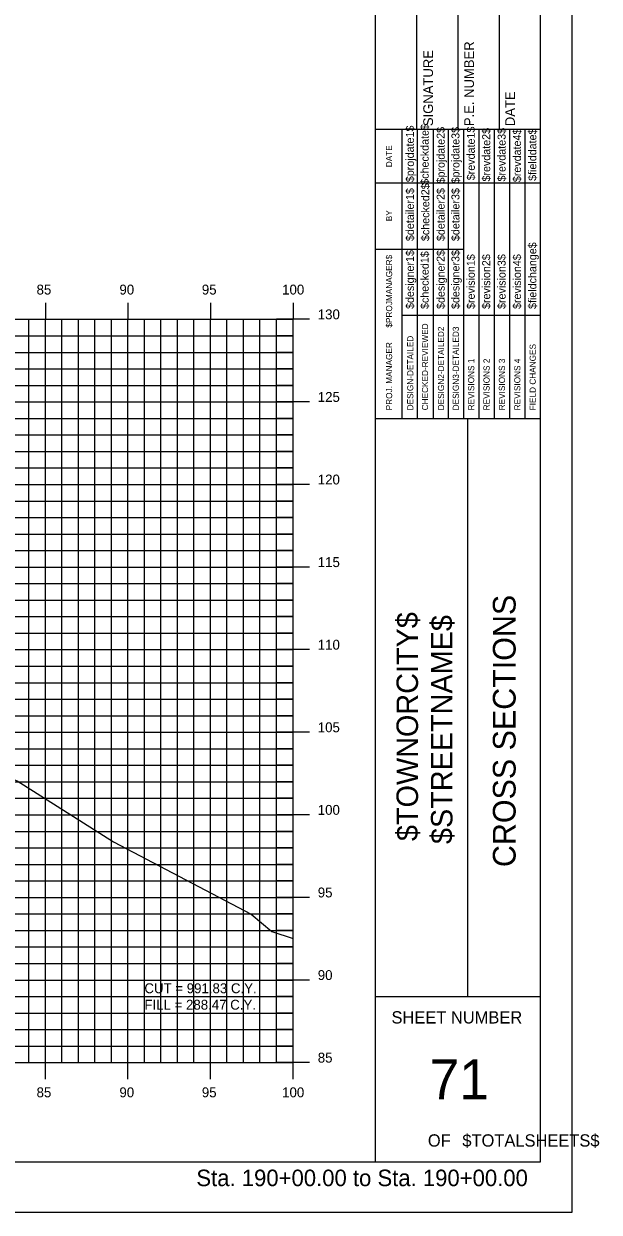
# Model space of a CAD drawing. Extents: x 850598 to 870284, y 366541 to 366651.
# Drawn here: x 861822.4 to 861857.3, y 366541.2 to 366613.1 of the extents above; entities that cross this region are included whole.
import ezdxf

# ---------------------------------------------------------------- set-up
doc = ezdxf.new("R2010")
doc.units = 0
for name, color, linetype in [('BORDER', 7, 'Continuous'), ('D_Text_Standard', 7, 'Continuous'), ('H_V ANNOTATION', 7, 'Continuous'), ('HIGHWAY_TITLE', 7, 'Continuous'), ('MAJOR', 7, 'Continuous'), ('MINOR', 7, 'Continuous'), ('PLOT BOUNDARY', 7, 'Continuous'), ('S_Roadway_Centerline', 7, 'Continuous')]:
    doc.layers.add(name, color=color, linetype=linetype)

msp = doc.modelspace()

# ---------------------------------------------------------------- linework, layer by layer
at = {"layer": 'BORDER'}
for p, q in [((861843.724, 366544.225), (861843.724, 366649.225)), ((861853.724, 366544.225), (861853.724, 366649.225)), ((861846.224, 366606.728), (861846.224, 366615.376)), ((861848.724, 366606.728), (861848.724, 366615.376)), ((861851.224, 366606.728), (861851.224, 366615.376)), ((861843.724, 366606.728), (861853.724, 366606.728)), ((861843.724, 366589.228), (861853.724, 366589.228)), ((861849.315, 366554.228), (861849.315, 366589.228)), ((861843.724, 366554.228), (861853.724, 366554.228)), ((861693.724, 366544.225), (861853.724, 366544.225))]:
    msp.add_line(p, q, dxfattribs=at)
for points in [[(861845.339, 366603.478), (861845.339, 366606.728)], [(861846.272, 366589.231), (861846.272, 366606.728)], [(861847.204, 366606.728), (861847.204, 366589.231)], [(861848.135, 366589.231), (861848.135, 366606.728)], [(861849.067, 366589.231), (861849.067, 366606.728)], [(861849.999, 366589.231), (861849.999, 366606.728)], [(861850.93, 366589.231), (861850.93, 366606.728)], [(861851.862, 366589.231), (861851.862, 366606.728)], [(861852.794, 366589.231), (861852.794, 366606.728)], [(861845.34, 366589.231), (861845.34, 366606.022)], [(861843.724, 366603.478), (861853.724, 366603.478)], [(861843.724, 366599.478), (861845.34, 366599.478)], [(861845.339, 366599.478), (861849.066, 366599.478)], [(861845.339, 366595.478), (861853.724, 366595.478)]]:
    msp.add_lwpolyline(points, dxfattribs=at)
at = {"layer": 'MAJOR'}
for p, q in [((861823.724, 366596.227), (861823.724, 366595.225)), ((861823.724, 366596.227), (861823.724, 366595.225)), ((861828.724, 366596.227), (861828.724, 366595.225)), ((861828.724, 366596.227), (861828.724, 366595.225)), ((861833.724, 366596.227), (861833.724, 366595.225)), ((861833.724, 366596.227), (861833.724, 366595.225)), ((861838.724, 366596.227), (861838.724, 366595.225)), ((861838.724, 366596.227), (861838.724, 366595.225)), ((861698.724, 366595.225), (861838.724, 366595.225)), ((861698.724, 366595.225), (861838.724, 366595.225)), ((861698.724, 366595.225), (861838.724, 366595.225)), ((861698.724, 366595.225), (861838.724, 366595.225)), ((861823.724, 366550.225), (861823.724, 366595.225)), ((861823.724, 366550.225), (861823.724, 366595.225)), ((861828.724, 366550.225), (861828.724, 366595.225)), ((861828.724, 366550.225), (861828.724, 366595.225)), ((861833.724, 366550.225), (861833.724, 366595.225)), ((861833.724, 366550.225), (861833.724, 366595.225)), ((861839.726, 366595.225), (861837.722, 366595.225)), ((861839.726, 366595.225), (861837.722, 366595.225)), ((861838.724, 366550.225), (861838.724, 366595.225)), ((861838.724, 366550.225), (861838.724, 366595.225)), ((861838.724, 366550.225), (861838.724, 366595.225)), ((861838.724, 366550.225), (861838.724, 366595.225)), ((861698.724, 366590.225), (861838.724, 366590.225)), ((861698.724, 366590.225), (861838.724, 366590.225)), ((861839.726, 366590.225), (861837.722, 366590.225)), ((861839.726, 366590.225), (861837.722, 366590.225)), ((861698.724, 366585.225), (861838.724, 366585.225)), ((861698.724, 366585.225), (861838.724, 366585.225)), ((861839.726, 366585.225), (861837.722, 366585.225)), ((861839.726, 366585.225), (861837.722, 366585.225)), ((861698.724, 366580.225), (861838.724, 366580.225)), ((861698.724, 366580.225), (861838.724, 366580.225)), ((861839.726, 366580.225), (861837.722, 366580.225)), ((861839.726, 366580.225), (861837.722, 366580.225)), ((861698.724, 366575.225), (861838.724, 366575.225)), ((861698.724, 366575.225), (861838.724, 366575.225)), ((861839.726, 366575.225), (861837.722, 366575.225)), ((861839.726, 366575.225), (861837.722, 366575.225)), ((861698.724, 366570.225), (861838.724, 366570.225)), ((861698.724, 366570.225), (861838.724, 366570.225)), ((861839.726, 366570.225), (861837.722, 366570.225)), ((861839.726, 366570.225), (861837.722, 366570.225)), ((861698.724, 366565.225), (861838.724, 366565.225)), ((861698.724, 366565.225), (861838.724, 366565.225)), ((861839.726, 366565.225), (861837.722, 366565.225)), ((861839.726, 366565.225), (861837.722, 366565.225)), ((861698.724, 366560.225), (861838.724, 366560.225)), ((861698.724, 366560.225), (861838.724, 366560.225)), ((861839.726, 366560.225), (861837.722, 366560.225)), ((861839.726, 366560.225), (861837.722, 366560.225)), ((861698.724, 366555.225), (861838.724, 366555.225)), ((861698.724, 366555.225), (861838.724, 366555.225)), ((861839.726, 366555.225), (861837.722, 366555.225)), ((861839.726, 366555.225), (861837.722, 366555.225)), ((861698.724, 366550.225), (861838.724, 366550.225)), ((861698.724, 366550.225), (861838.724, 366550.225)), ((861698.724, 366550.225), (861838.724, 366550.225)), ((861698.724, 366550.225), (861838.724, 366550.225)), ((861823.724, 366549.223), (861823.724, 366550.225)), ((861823.724, 366549.223), (861823.724, 366550.225)), ((861828.724, 366549.223), (861828.724, 366550.225)), ((861828.724, 366549.223), (861828.724, 366550.225)), ((861833.724, 366549.223), (861833.724, 366550.225)), ((861833.724, 366549.223), (861833.724, 366550.225)), ((861839.726, 366550.225), (861837.722, 366550.225)), ((861839.726, 366550.225), (861837.722, 366550.225)), ((861838.724, 366549.223), (861838.724, 366550.225)), ((861838.724, 366549.223), (861838.724, 366550.225))]:
    msp.add_line(p, q, dxfattribs=at)
at = {"layer": 'MINOR'}
for p, q in [((861822.724, 366550.225), (861822.724, 366595.225)), ((861822.724, 366550.225), (861822.724, 366595.225)), ((861824.724, 366550.225), (861824.724, 366595.225)), ((861824.724, 366550.225), (861824.724, 366595.225)), ((861825.724, 366550.225), (861825.724, 366595.225)), ((861825.724, 366550.225), (861825.724, 366595.225)), ((861826.724, 366550.225), (861826.724, 366595.225)), ((861826.724, 366550.225), (861826.724, 366595.225)), ((861827.724, 366550.225), (861827.724, 366595.225)), ((861827.724, 366550.225), (861827.724, 366595.225)), ((861829.724, 366550.225), (861829.724, 366595.225)), ((861829.724, 366550.225), (861829.724, 366595.225)), ((861830.724, 366550.225), (861830.724, 366595.225)), ((861830.724, 366550.225), (861830.724, 366595.225)), ((861831.724, 366550.225), (861831.724, 366595.225)), ((861831.724, 366550.225), (861831.724, 366595.225)), ((861832.724, 366550.225), (861832.724, 366595.225)), ((861832.724, 366550.225), (861832.724, 366595.225)), ((861834.724, 366550.225), (861834.724, 366595.225)), ((861834.724, 366550.225), (861834.724, 366595.225)), ((861835.724, 366550.225), (861835.724, 366595.225)), ((861835.724, 366550.225), (861835.724, 366595.225)), ((861836.724, 366550.225), (861836.724, 366595.225)), ((861836.724, 366550.225), (861836.724, 366595.225)), ((861837.724, 366550.225), (861837.724, 366595.225)), ((861837.724, 366550.225), (861837.724, 366595.225)), ((861698.724, 366594.225), (861838.724, 366594.225)), ((861698.724, 366594.225), (861838.724, 366594.225)), ((861838.724, 366594.225), (861837.722, 366594.225)), ((861838.724, 366594.225), (861837.722, 366594.225)), ((861698.724, 366593.225), (861838.724, 366593.225)), ((861698.724, 366593.225), (861838.724, 366593.225)), ((861838.724, 366593.225), (861837.722, 366593.225)), ((861838.724, 366593.225), (861837.722, 366593.225)), ((861698.724, 366592.225), (861838.724, 366592.225)), ((861698.724, 366592.225), (861838.724, 366592.225)), ((861838.724, 366592.225), (861837.722, 366592.225)), ((861838.724, 366592.225), (861837.722, 366592.225)), ((861698.724, 366591.225), (861838.724, 366591.225)), ((861698.724, 366591.225), (861838.724, 366591.225)), ((861838.724, 366591.225), (861837.722, 366591.225)), ((861838.724, 366591.225), (861837.722, 366591.225)), ((861698.724, 366589.225), (861838.724, 366589.225)), ((861698.724, 366589.225), (861838.724, 366589.225)), ((861838.724, 366589.225), (861837.722, 366589.225)), ((861838.724, 366589.225), (861837.722, 366589.225)), ((861698.724, 366588.225), (861838.724, 366588.225)), ((861698.724, 366588.225), (861838.724, 366588.225)), ((861838.724, 366588.225), (861837.722, 366588.225)), ((861838.724, 366588.225), (861837.722, 366588.225)), ((861698.724, 366587.225), (861838.724, 366587.225)), ((861698.724, 366587.225), (861838.724, 366587.225)), ((861838.724, 366587.225), (861837.722, 366587.225)), ((861838.724, 366587.225), (861837.722, 366587.225)), ((861698.724, 366586.225), (861838.724, 366586.225)), ((861698.724, 366586.225), (861838.724, 366586.225)), ((861838.724, 366586.225), (861837.722, 366586.225)), ((861838.724, 366586.225), (861837.722, 366586.225)), ((861698.724, 366584.225), (861838.724, 366584.225)), ((861698.724, 366584.225), (861838.724, 366584.225)), ((861838.724, 366584.225), (861837.722, 366584.225)), ((861838.724, 366584.225), (861837.722, 366584.225)), ((861698.724, 366583.225), (861838.724, 366583.225)), ((861698.724, 366583.225), (861838.724, 366583.225)), ((861838.724, 366583.225), (861837.722, 366583.225)), ((861838.724, 366583.225), (861837.722, 366583.225)), ((861698.724, 366582.225), (861838.724, 366582.225)), ((861698.724, 366582.225), (861838.724, 366582.225)), ((861838.724, 366582.225), (861837.722, 366582.225)), ((861838.724, 366582.225), (861837.722, 366582.225)), ((861698.724, 366581.225), (861838.724, 366581.225)), ((861698.724, 366581.225), (861838.724, 366581.225)), ((861838.724, 366581.225), (861837.722, 366581.225)), ((861838.724, 366581.225), (861837.722, 366581.225)), ((861698.724, 366579.225), (861838.724, 366579.225)), ((861698.724, 366579.225), (861838.724, 366579.225)), ((861838.724, 366579.225), (861837.722, 366579.225)), ((861838.724, 366579.225), (861837.722, 366579.225)), ((861698.724, 366578.225), (861838.724, 366578.225)), ((861698.724, 366578.225), (861838.724, 366578.225)), ((861838.724, 366578.225), (861837.722, 366578.225)), ((861838.724, 366578.225), (861837.722, 366578.225)), ((861698.724, 366577.225), (861838.724, 366577.225)), ((861698.724, 366577.225), (861838.724, 366577.225)), ((861838.724, 366577.225), (861837.722, 366577.225)), ((861838.724, 366577.225), (861837.722, 366577.225)), ((861698.724, 366576.225), (861838.724, 366576.225)), ((861698.724, 366576.225), (861838.724, 366576.225)), ((861838.724, 366576.225), (861837.722, 366576.225)), ((861838.724, 366576.225), (861837.722, 366576.225)), ((861698.724, 366574.225), (861838.724, 366574.225)), ((861698.724, 366574.225), (861838.724, 366574.225)), ((861838.724, 366574.225), (861837.722, 366574.225)), ((861838.724, 366574.225), (861837.722, 366574.225)), ((861698.724, 366573.225), (861838.724, 366573.225)), ((861698.724, 366573.225), (861838.724, 366573.225)), ((861838.724, 366573.225), (861837.722, 366573.225)), ((861838.724, 366573.225), (861837.722, 366573.225)), ((861698.724, 366572.225), (861838.724, 366572.225)), ((861698.724, 366572.225), (861838.724, 366572.225)), ((861838.724, 366572.225), (861837.722, 366572.225)), ((861838.724, 366572.225), (861837.722, 366572.225)), ((861698.724, 366571.225), (861838.724, 366571.225)), ((861698.724, 366571.225), (861838.724, 366571.225)), ((861838.724, 366571.225), (861837.722, 366571.225)), ((861838.724, 366571.225), (861837.722, 366571.225)), ((861698.724, 366569.225), (861838.724, 366569.225)), ((861698.724, 366569.225), (861838.724, 366569.225)), ((861838.724, 366569.225), (861837.722, 366569.225)), ((861838.724, 366569.225), (861837.722, 366569.225)), ((861698.724, 366568.225), (861838.724, 366568.225)), ((861698.724, 366568.225), (861838.724, 366568.225)), ((861838.724, 366568.225), (861837.722, 366568.225)), ((861838.724, 366568.225), (861837.722, 366568.225)), ((861698.724, 366567.225), (861838.724, 366567.225)), ((861698.724, 366567.225), (861838.724, 366567.225)), ((861838.724, 366567.225), (861837.722, 366567.225)), ((861838.724, 366567.225), (861837.722, 366567.225)), ((861698.724, 366566.225), (861838.724, 366566.225)), ((861698.724, 366566.225), (861838.724, 366566.225)), ((861838.724, 366566.225), (861837.722, 366566.225)), ((861838.724, 366566.225), (861837.722, 366566.225)), ((861698.724, 366564.225), (861838.724, 366564.225)), ((861698.724, 366564.225), (861838.724, 366564.225)), ((861838.724, 366564.225), (861837.722, 366564.225)), ((861838.724, 366564.225), (861837.722, 366564.225)), ((861698.724, 366563.225), (861838.724, 366563.225)), ((861698.724, 366563.225), (861838.724, 366563.225)), ((861838.724, 366563.225), (861837.722, 366563.225)), ((861838.724, 366563.225), (861837.722, 366563.225)), ((861698.724, 366562.225), (861838.724, 366562.225)), ((861698.724, 366562.225), (861838.724, 366562.225)), ((861838.724, 366562.225), (861837.722, 366562.225)), ((861838.724, 366562.225), (861837.722, 366562.225)), ((861698.724, 366561.225), (861838.724, 366561.225)), ((861698.724, 366561.225), (861838.724, 366561.225)), ((861838.724, 366561.225), (861837.722, 366561.225)), ((861838.724, 366561.225), (861837.722, 366561.225)), ((861698.724, 366559.225), (861838.724, 366559.225)), ((861698.724, 366559.225), (861838.724, 366559.225)), ((861838.724, 366559.225), (861837.722, 366559.225)), ((861838.724, 366559.225), (861837.722, 366559.225)), ((861698.724, 366558.225), (861838.724, 366558.225)), ((861698.724, 366558.225), (861838.724, 366558.225)), ((861838.724, 366558.225), (861837.722, 366558.225)), ((861838.724, 366558.225), (861837.722, 366558.225)), ((861698.724, 366557.225), (861838.724, 366557.225)), ((861698.724, 366557.225), (861838.724, 366557.225)), ((861838.724, 366557.225), (861837.722, 366557.225)), ((861838.724, 366557.225), (861837.722, 366557.225)), ((861698.724, 366556.225), (861838.724, 366556.225)), ((861698.724, 366556.225), (861838.724, 366556.225)), ((861838.724, 366556.225), (861837.722, 366556.225)), ((861838.724, 366556.225), (861837.722, 366556.225)), ((861698.724, 366554.225), (861838.724, 366554.225)), ((861698.724, 366554.225), (861838.724, 366554.225)), ((861838.724, 366554.225), (861837.722, 366554.225)), ((861838.724, 366554.225), (861837.722, 366554.225)), ((861698.724, 366553.225), (861838.724, 366553.225)), ((861698.724, 366553.225), (861838.724, 366553.225)), ((861838.724, 366553.225), (861837.722, 366553.225)), ((861838.724, 366553.225), (861837.722, 366553.225)), ((861698.724, 366552.225), (861838.724, 366552.225)), ((861698.724, 366552.225), (861838.724, 366552.225)), ((861838.724, 366552.225), (861837.722, 366552.225)), ((861838.724, 366552.225), (861837.722, 366552.225)), ((861698.724, 366551.225), (861838.724, 366551.225)), ((861698.724, 366551.225), (861838.724, 366551.225)), ((861838.724, 366551.225), (861837.722, 366551.225)), ((861838.724, 366551.225), (861837.722, 366551.225))]:
    msp.add_line(p, q, dxfattribs=at)
at = {"layer": 'PLOT BOUNDARY'}
msp.add_lwpolyline([(861685.631, 366541.166), (861855.631, 366541.166), (861855.631, 366651.166), (861685.631, 366651.166)], close=True, dxfattribs=at)
at = {"layer": 'S_Roadway_Centerline'}
msp.add_lwpolyline([(861761.138, 366585.33), (861764.178, 366585.559), (861764.752, 366585.596), (861774.459, 366585.937), (861776.013, 366585.983), (861785.651, 366586.09), (861786.936, 366586.091), (861791.795, 366585.934), (861792.348, 366585.914), (861796.337, 366585.075), (861796.799, 366584.985), (861800.521, 366583.521), (861801.214, 366583.35), (861803.461, 366581.873), (861818.751, 366571.288), (861819.395, 366568.588), (861819.4, 366568.281), (861822.009, 366567.282), (861827.849, 366563.596), (861836.198, 366559.205), (861837.44, 366558.156), (861838.724, 366557.741)], dxfattribs=at)

# ---------------------------------------------------------------- texts
at = {"layer": 'BORDER'}
for s, height, rotation, p in [('SIGNATURE', 0.5906, 90, (861847.205, 366606.92)), ('P.E. NUMBER', 0.59055, 90, (861849.685, 366606.92)), ('DATE', 0.5906, 90, (861852.165, 366606.92)), ('$projdate1$', 0.48455, 90, (861846.047, 366603.529)), ('$checkdate$', 0.48455, 90, (861846.942, 366603.371)), ('$projdate2$', 0.48455, 90, (861847.911, 366603.45)), ('$projdate3$', 0.48455, 90, (861848.805, 366603.45)), ('$revdate1$', 0.4845, 90, (861849.737, 366603.647)), ('$revdate2$', 0.4845, 90, (861850.668, 366603.568)), ('$revdate3$', 0.4845, 90, (861851.6, 366603.568)), ('$revdate4$', 0.4845, 90, (861852.532, 366603.529)), ('$fielddate$', 0.48455, 90, (861853.464, 366603.607)), ('DATE', 0.3714, 90, (861844.729, 366604.434)), ('$checked2$', 0.4845, 90, (861846.979, 366599.963)), ('$detailer1$', 0.48455, 90, (861846.047, 366599.963)), ('$detailer2$', 0.48455, 90, (861847.911, 366599.963)), ('$detailer3$', 0.48455, 90, (861848.805, 366599.963)), ('BY', 0.3714, 90, (861844.729, 366601.163)), ('$fieldchange$', 0.48455, 90, (861853.464, 366595.851)), ('$designer1$', 0.48455, 90, (861846.047, 366595.851)), ('$checked1$', 0.4845, 90, (861846.942, 366595.851)), ('$designer2$', 0.48455, 90, (861847.911, 366595.851)), ('$designer3$', 0.48455, 90, (861848.805, 366595.851)), ('$revision1$', 0.48455, 90, (861849.737, 366595.851)), ('$revision2$', 0.48455, 90, (861850.668, 366595.851)), ('$revision3$', 0.48455, 90, (861851.6, 366595.851)), ('$revision4$', 0.48455, 90, (861852.532, 366595.851)), ('$PROJMANAGER$', 0.37275, 90, (861844.729, 366594.723)), ('CHECKED-REVIEWED', 0.37275, 90, (861846.905, 366589.716)), ('DESIGN-DETAILED', 0.37275, 90, (861846.011, 366589.716)), ('DESIGN2-DETAILED2', 0.37275, 90, (861847.874, 366589.716)), ('DESIGN3-DETAILED3', 0.37275, 90, (861848.769, 366589.716)), ('PROJ. MANAGER', 0.37275, 90, (861844.729, 366589.716)), ('FIELD CHANGES', 0.37275, 90, (861853.427, 366589.716)), ('REVISIONS 1', 0.37275, 90, (861849.7, 366589.716)), ('REVISIONS 2', 0.37275, 90, (861850.632, 366589.716)), ('REVISIONS 3', 0.37275, 90, (861851.564, 366589.716)), ('REVISIONS 4', 0.37275, 90, (861852.496, 366589.716)), ('CROSS SECTIONS', 1.37787, 90, (861852.209, 366562.062)), ('SHEET NUMBER', 0.74527, 360, (861844.69, 366552.592)), ('71', 2.4194, 360, (861846.996, 366548.008)), ('OF', 0.7453, 360, (861846.891, 366545.138)), ('$TOTALSHEETS$', 0.74527, 360, (861848.981, 366545.138))]:
    msp.add_text(s, height=height, rotation=rotation, dxfattribs=at).set_placement(p)
at = {"layer": 'D_Text_Standard'}
for s, p in [('CUT = 991.83 C.Y.', (861829.724, 366554.425)), ('FILL = 288.47 C.Y.', (861829.724, 366553.429))]:
    msp.add_text(s, height=0.6, dxfattribs=at).set_placement(p)
at = {"layer": 'H_V ANNOTATION'}
for s, height, p in [('85', 0.6, (861823.192, 366596.725)), ('90', 0.6, (861828.21, 366596.725)), ('95', 0.6, (861833.202, 366596.725)), ('100', 0.6, (861838.066, 366596.725)), ('130', 0.6, (861840.224, 366595.225)), ('125', 0.6, (861840.224, 366590.225)), ('120', 0.6, (861840.224, 366585.225)), ('115', 0.6, (861840.224, 366580.225)), ('110', 0.6, (861840.224, 366575.225)), ('105', 0.6, (861840.224, 366570.225)), ('100', 0.6, (861840.224, 366565.225)), ('95', 0.6, (861840.224, 366560.225)), ('90', 0.6, (861840.224, 366555.225)), ('85', 0.6, (861840.224, 366550.225)), ('85', 0.6, (861823.192, 366548.125)), ('90', 0.6, (861828.21, 366548.125)), ('95', 0.6, (861833.202, 366548.125)), ('100', 0.6, (861838.066, 366548.125)), ('Sta. 190+00.00 to Sta. 190+00.00', 1.0002, (861832.87, 366542.745))]:
    msp.add_text(s, height=height, dxfattribs=at).set_placement(p)
at = {"layer": 'HIGHWAY_TITLE'}
for s, p in [('$TOWNORCITY$', (861846.297, 366563.637)), ('$STREETNAME$', (861848.384, 366563.457))]:
    msp.add_text(s, height=1.30428, rotation=90, dxfattribs=at).set_placement(p)

doc.saveas('drawing.dxf')
